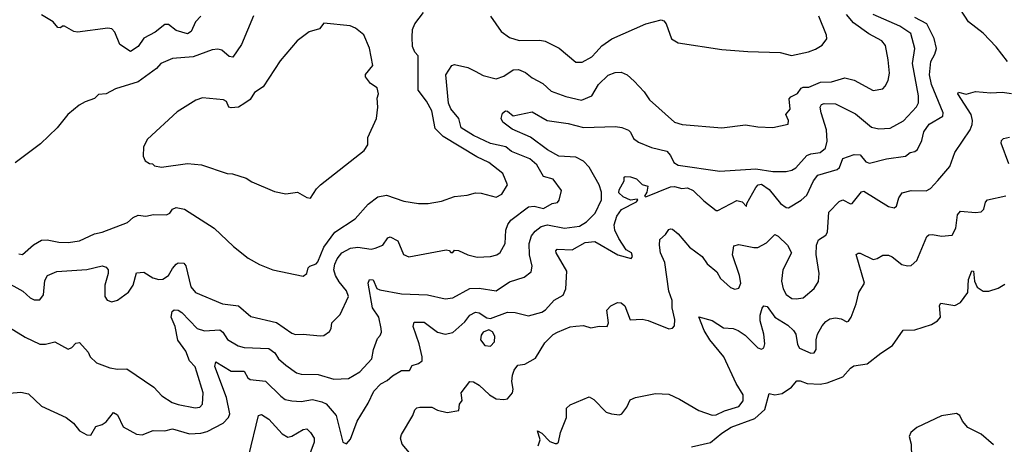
# Model space of a CAD drawing. Extents: x 1771496 to 1971148, y 471553 to 643630.
# Tile 343 of 656: x 1839709 to 1844907, y 564463 to 566707. Entities that reach past the tile are written whole.
import ezdxf

# ---------------------------------------------------------------- set-up
doc = ezdxf.new("R2010")
doc.units = 0

msp = doc.modelspace()

# ---------------------------------------------------------------- linework, layer by layer
at = {"layer": '0CON10XD'}
for points in [[(1844923.5, 566485), (1844863, 566563), (1844794.7, 566634.7), (1844718.6, 566695), (1844675, 566761.2), (1844645, 566777.1), (1844612.4, 566812.4), (1844612.5, 566825), (1844621.8, 566835), (1844675, 566858.8), (1844715, 566862.9), (1844755, 566850.8), (1844865, 566806.7), (1844965, 566780)], [(1841205, 565351.9), (1841224.3, 565365), (1841232, 565395), (1841241.2, 565405), (1841273.4, 565416.6), (1841283, 565427), (1841314.8, 565505.2), (1841372.5, 565585), (1841480.8, 565655), (1841548.7, 565731.3), (1841599.1, 565770.9), (1841645, 565780), (1841737.3, 565747.3), (1841815, 565735.8), (1841865, 565736), (1841935, 565747.5), (1842005, 565772.5), (1842070.9, 565779.1), (1842115, 565791.4), (1842145, 565790.8), (1842225, 565769.2), (1842254, 565785), (1842283.8, 565835), (1842260, 565895), (1842185, 565951.5), (1842121.5, 565981.5), (1841945, 566089), (1841901.7, 566131.7), (1841884.7, 566225), (1841856, 566276), (1841812.3, 566335), (1841813.1, 566515), (1841795.5, 566535.5), (1841783.6, 566565), (1841780.6, 566615), (1841783.3, 566655), (1841795.6, 566685), (1841840, 566745)], [(1839655, 565080), (1839738.7, 565028.7), (1839815, 564993.1), (1839845, 564992.9), (1839895, 565004), (1839965, 564966), (1839985, 564974), (1840005, 564998), (1840025, 565001.4), (1840070, 564950), (1840080.8, 564925), (1840115, 564893.5), (1840185, 564867.7), (1840225, 564860.5), (1840275, 564862), (1840416.9, 564765), (1840458.9, 564718.9), (1840514.8, 564684.8), (1840545, 564673.6), (1840635, 564655.5), (1840659.5, 564660.5), (1840674.4, 564675), (1840676.9, 564735), (1840644.6, 564844.6), (1840635, 564872.5), (1840606.4, 564905), (1840585.4, 564955), (1840543.5, 565013.5), (1840530, 565085), (1840509.6, 565135), (1840514.3, 565165), (1840525, 565174.2), (1840545, 565172.2), (1840565, 565160.5), (1840646.9, 565075), (1840685, 565063.6), (1840765, 565068.5), (1840781.1, 565055), (1840806.3, 565016.3), (1840863.2, 564983.2), (1840895, 564975.3), (1841025, 564969.1), (1841056.1, 564946.1), (1841075.8, 564915.8), (1841115, 564880.9), (1841170.2, 564840.2), (1841195, 564833.6), (1841285, 564831.8), (1841366.7, 564806.7), (1841445, 564811.9), (1841505, 564846.7), (1841567.9, 564915), (1841576.7, 564965), (1841597.6, 565022.4), (1841611.7, 565038.3), (1841619.4, 565055), (1841617.8, 565075), (1841605, 565135.7), (1841572.2, 565185), (1841548.5, 565315), (1841555, 565334.3), (1841575, 565333.1), (1841595, 565286.2), (1841609.8, 565279.8), (1841725, 565258.1), (1841862.6, 565252.6), (1841955, 565231.9), (1841995, 565236.9), (1842085, 565286.9), (1842135, 565288.1), (1842225, 565273.9), (1842295, 565322.6), (1842373, 565347), (1842408.9, 565375), (1842414.5, 565405), (1842399.7, 565465), (1842398, 565525), (1842411.2, 565565), (1842429.9, 565590.1), (1842461.9, 565615), (1842495, 565623.8), (1842585, 565605.1), (1842665, 565616.6), (1842700.8, 565639.2), (1842746.3, 565683.7), (1842779.9, 565755), (1842779.6, 565795), (1842767.4, 565835), (1842715, 565928), (1842685, 565959.6), (1842645, 565979.8), (1842555, 565986.2), (1842495, 566018.3), (1842405, 566085.3), (1842308.8, 566128.8), (1842259.2, 566165), (1842251.4, 566185), (1842257.3, 566212.7), (1842274.1, 566225.9), (1842285, 566224), (1842315, 566198.6), (1842415, 566219.4), (1842493.3, 566173.3), (1842605, 566159.1), (1842685, 566137.5), (1842855, 566141.9), (1842887.4, 566137.4), (1842922.9, 566122.9), (1842933.3, 566113.3), (1842948.8, 566078.8), (1842975, 566060), (1843045, 566030.9), (1843125, 566011.9), (1843145, 565988.9), (1843161.9, 565951.9), (1843185, 565938.3), (1843405, 565906.4), (1843595, 565918.9), (1843685, 565904.6), (1843754.8, 565905.2), (1843785, 565911.9), (1843806.2, 565923.8), (1843865, 565988.6), (1843885, 565997.9), (1843935.2, 566004.8), (1843962, 566028), (1843971.3, 566065), (1843968.1, 566125), (1843940, 566215), (1843934.6, 566245), (1843941.5, 566258.5), (1843955, 566263.8), (1844015, 566262.2), (1844120.5, 566209.5), (1844205, 566138.8), (1844245, 566130.4), (1844305, 566133.8), (1844375, 566172.7), (1844443.6, 566246.4), (1844453.4, 566266.6), (1844453.9, 566305), (1844422.4, 566475), (1844433.6, 566555), (1844412.9, 566632.9), (1844355, 566672.7), (1844214.1, 566734.1)], [(1839655, 564734), (1839715, 564739.2), (1839755, 564730), (1839825, 564665.8), (1839955, 564605.6), (1839993.3, 564575), (1840025, 564533.8), (1840064.2, 564514.2), (1840085, 564511.2), (1840111.7, 564558.3), (1840145, 564568.8), (1840165, 564582), (1840205, 564632), (1840225, 564618.8), (1840255.4, 564555.4), (1840325, 564516.2), (1840355, 564514), (1840414.5, 564535.5), (1840475, 564534.2), (1840515, 564544.4), (1840605, 564518.8), (1840665, 564522.4), (1840698.8, 564531.2), (1840782.7, 564575), (1840811.2, 564605), (1840818.1, 564625), (1840800.7, 564710.7), (1840740, 564875), (1840745, 564899.2), (1840825, 564849.6), (1840895, 564850.6), (1840913.6, 564815), (1840926.3, 564806.3), (1841007.3, 564797.3), (1841087.3, 564717.3), (1841110.5, 564700.5), (1841145, 564692.5), (1841195, 564690.2), (1841255, 564700.2), (1841305, 564688.4), (1841327, 564677), (1841379.1, 564615), (1841414.3, 564474.3), (1841435, 564466.7), (1841455, 564491.2), (1841491.5, 564585), (1841549, 564681), (1841578.9, 564745), (1841615, 564782.9), (1841649.8, 564800.2), (1841677.5, 564825), (1841725, 564852.7), (1841766.2, 564853.8), (1841780.5, 564879.5), (1841815, 564891.2), (1841833.3, 564905), (1841834.2, 564925), (1841818.2, 564995), (1841785.7, 565085), (1841791.7, 565108.3), (1841845, 565108.2), (1841915, 565056.2), (1841954.6, 565044.6), (1841995, 565054.7), (1842059.9, 565110.1), (1842085, 565146.5), (1842115, 565162.2), (1842135, 565158.1), (1842175, 565131.2), (1842195, 565128), (1842285, 565162.1), (1842325, 565160.5), (1842395, 565142.7), (1842465, 565162.1), (1842485, 565173.5), (1842531.4, 565225), (1842578.3, 565251.7), (1842592.7, 565285), (1842597.4, 565377.4), (1842540.5, 565475), (1842538.6, 565485), (1842545.6, 565494.4), (1842625, 565490.8), (1842695, 565529.4), (1842744.7, 565534.7), (1842866.2, 565465), (1842936.7, 565445), (1842943.8, 565455), (1842938.8, 565475), (1842911.4, 565491.4), (1842871.5, 565551.5), (1842850.3, 565595), (1842846.6, 565623.4), (1842861.9, 565668.1), (1842885.6, 565704.4), (1842965, 565744.2), (1842972.5, 565755), (1842969.3, 565759.3), (1842933, 565753), (1842895, 565770), (1842871.7, 565791.7), (1842873, 565807), (1842900, 565855), (1842900, 565875), (1842905, 565877.5), (1842933.8, 565876.2), (1842965, 565866.2), (1842995, 565836.7), (1843025, 565826.7), (1843020, 565795), (1843007.5, 565775), (1843015, 565770), (1843145, 565823.8), (1843165, 565825.4), (1843205, 565815.5), (1843235, 565818.9), (1843265, 565804.3), (1843319.8, 565749.8), (1843385, 565699.2), (1843395, 565699.2), (1843495, 565751.2), (1843522.5, 565745), (1843545, 565720), (1843547.5, 565735), (1843595, 565820), (1843608, 565835), (1843625, 565838.2), (1843665, 565809.6), (1843725, 565736), (1843755, 565714.5), (1843767.2, 565712.8), (1843835, 565753.1), (1843865, 565779.5), (1843899.6, 565855), (1843922.2, 565885), (1844025, 565915.4), (1844036.7, 565925), (1844055, 565973.2), (1844115, 565995.2), (1844145, 565992.7), (1844175, 565955.8), (1844195, 565949.2), (1844285, 565971.8), (1844385, 565986.5), (1844410, 566005), (1844435, 566010), (1844448.6, 566021.4), (1844471, 566069), (1844481.5, 566115), (1844509.6, 566155), (1844583.1, 566196.9), (1844584.4, 566215), (1844522.6, 566365), (1844511, 566415), (1844519.3, 566485), (1844540.8, 566525), (1844548.2, 566555), (1844537, 566607), (1844497.3, 566685), (1844435, 566718)], [(1840942.6, 566727.4), (1840879.7, 566575), (1840835, 566508.8), (1840815, 566512), (1840775.7, 566545), (1840755, 566550.8), (1840725, 566547.1), (1840625, 566509.7), (1840515, 566502.5), (1840455, 566475.5), (1840431.2, 566448.8), (1840335, 566378.1), (1840215, 566340.8), (1840165.8, 566314.2), (1840125, 566311.2), (1840105, 566290), (1840055, 566273.3), (1840022.5, 566255), (1839964.1, 566205.9), (1839906.7, 566135), (1839819.5, 566050.5), (1839685, 565951.2)], [(1840665, 566724.5), (1840637.3, 566695), (1840615.2, 566644.8), (1840595, 566631.2), (1840535, 566650.3), (1840495, 566680.6), (1840475, 566681.1), (1840425, 566640.8), (1840365, 566608.8), (1840335, 566565.6), (1840295, 566537.9), (1840237.6, 566575), (1840211.5, 566641.5), (1840195, 566658.5), (1840175, 566661.5), (1840015, 566640.8), (1839995, 566644.7), (1839945, 566672.9), (1839935, 566673.3), (1839925, 566664), (1839910, 566665), (1839886, 566696), (1839825, 566732.5)], [(1841245, 565764), (1841276.4, 565813.6), (1841297.5, 565835), (1841527.5, 566015), (1841547.5, 566045), (1841547.5, 566085), (1841593.3, 566185), (1841600, 566245), (1841597, 566293), (1841603.3, 566315), (1841596.1, 566346.1), (1841560.3, 566370.3), (1841533.8, 566405), (1841535, 566416.7), (1841573.3, 566465), (1841556.3, 566556.3), (1841525, 566627.5), (1841482.3, 566662.3), (1841454.2, 566674.2), (1841315, 566689.2), (1841291.7, 566658.3), (1841237.3, 566642.7), (1841174, 566595), (1841085, 566490), (1840995, 566351.2), (1840948.6, 566321.4), (1840925.7, 566284.3), (1840897.5, 566265), (1840865, 566244.2), (1840825, 566241.2), (1840812.5, 566245), (1840801.2, 566275), (1840785, 566283.8), (1840675, 566294.4), (1840638.9, 566281.1), (1840539.8, 566220.2), (1840384, 566075), (1840362, 566035), (1840361.2, 565985), (1840371.2, 565961.2), (1840395, 565946.7), (1840410, 565945), (1840420, 565935), (1840457.7, 565927.7), (1840595, 565946.4), (1840669.4, 565939.4), (1840805, 565894.2), (1840833, 565893), (1840905, 565870), (1840935, 565850), (1841055, 565798.8), (1841115, 565786.7), (1841175, 565796.2), (1841225, 565768), (1841245, 565764)], [(1842193.8, 566725), (1842251.2, 566645), (1842295, 566612), (1842345, 566596.5), (1842455, 566598.5), (1842482.8, 566592.8), (1842556.5, 566556.5), (1842645, 566482.2), (1842678, 566482), (1842730.1, 566509.9), (1842751.5, 566535), (1842781.7, 566568.3), (1842835, 566605.6), (1843015, 566685.5), (1843095, 566705.7), (1843110.3, 566700.3), (1843122, 566685), (1843150, 566605), (1843185, 566584), (1843415, 566549.8), (1843552.2, 566537.8), (1843722.9, 566532.9), (1843783.3, 566516.7), (1843872.6, 566537.4), (1843909.8, 566550.2), (1843945, 566571.4), (1843970, 566605), (1843967.8, 566625), (1843927.1, 566725)], [(1843540.8, 566150.8), (1843605, 566140), (1843685, 566136.9), (1843765, 566154.4), (1843767.8, 566175), (1843753.3, 566205), (1843776.2, 566233.8), (1843771.9, 566288.1), (1843780.5, 566299.5), (1843815, 566316.2), (1843834.8, 566345.2), (1843845, 566350.8), (1843875, 566350.2), (1843935.8, 566375.8), (1843995, 566378.9), (1844065, 566400), (1844115, 566387.1), (1844215, 566332.5), (1844265, 566341.4), (1844278.6, 566355), (1844292.9, 566385), (1844300, 566425), (1844294.5, 566495.5), (1844279.5, 566569.5), (1844259.4, 566595), (1844191.9, 566631.9), (1844111, 566691), (1844074.1, 566734.1)], [(1839627.4, 565327.4), (1839725, 565273.3), (1839765, 565236.9), (1839785, 565227.1), (1839815, 565227.5), (1839835, 565252.5), (1839841.5, 565328.5), (1839855.4, 565354.6), (1839905, 565376.2), (1840063.8, 565386.2), (1840145, 565405.6), (1840165, 565400), (1840175.6, 565385.6), (1840175.5, 565365.5), (1840159.1, 565305), (1840159.4, 565245), (1840170.8, 565225), (1840195, 565216.4), (1840225, 565225.5), (1840283.4, 565266.6), (1840309.1, 565305), (1840325, 565368.8), (1840365, 565372.5), (1840412.6, 565342.6), (1840443.8, 565333.8), (1840464.1, 565335.9), (1840495.6, 565355), (1840515, 565393.1), (1840535, 565415.8), (1840545, 565422), (1840575, 565421.2), (1840587, 565407), (1840612.3, 565295), (1840638.1, 565265), (1840780, 565205), (1840865, 565194.4), (1840928.6, 565138.6), (1841065, 565107.7), (1841145, 565050), (1841165, 565043.6), (1841205, 565045.7), (1841295, 565036), (1841315, 565038.8), (1841345, 565060), (1841353.8, 565075), (1841356.7, 565105), (1841401.1, 565148.9), (1841444.6, 565245), (1841435, 565274.3), (1841395, 565321.2), (1841375.5, 565355.5), (1841367.5, 565385), (1841372.3, 565415), (1841385, 565443.6), (1841410.4, 565475), (1841455, 565499.1), (1841495, 565505.4), (1841565, 565494.5), (1841585, 565499.1), (1841625.7, 565515), (1841652.9, 565555), (1841665, 565559.5), (1841705, 565538.6), (1841735, 565466.7), (1841764.2, 565454.2), (1841960.8, 565490.8), (1841977.1, 565487.1), (1841985, 565477.5), (1841995, 565477.5), (1842005, 565488.8), (1842025, 565488), (1842074.6, 565464.6), (1842125, 565451.9), (1842195, 565455.7), (1842227.5, 565465), (1842245, 565476.2), (1842272.2, 565525), (1842274.7, 565595), (1842285.3, 565625), (1842302.1, 565647.9), (1842395, 565718.9), (1842425, 565721.6), (1842475, 565708.6), (1842520, 565735), (1842548.3, 565741.7), (1842557.5, 565752.5), (1842568.9, 565805), (1842525.7, 565865), (1842475, 565879.1), (1842439.7, 565939.7), (1842402, 565972), (1842305, 566011.1), (1842275, 566035.8), (1842195, 566052.9), (1842105.6, 566095), (1842038.8, 566135), (1842028, 566185), (1841985.7, 566235.7), (1841972.6, 566265), (1841958.2, 566415), (1841991.2, 566465), (1842005, 566470.8), (1842075, 566453.3), (1842114, 566435), (1842155, 566411.5), (1842225, 566394.6), (1842265, 566408.5), (1842315, 566441.8), (1842342.7, 566442.7), (1842378.4, 566428.4), (1842415, 566400.4), (1842470.4, 566370.4), (1842515, 566328.9), (1842591.7, 566301.7), (1842675, 566282.2), (1842730, 566305), (1842764.6, 566365), (1842815, 566413.6), (1842851.8, 566428.2), (1842885, 566429.5), (1842915.2, 566415.2), (1842952.5, 566382.5), (1843005.6, 566325.6), (1843034, 566284), (1843166, 566165), (1843206.5, 566153.5), (1843415, 566134.7), (1843540.8, 566150.8)], [(1841785.8, 564395), (1841727.5, 564465), (1841720, 564495), (1841724.5, 564515.5), (1841784.3, 564615), (1841795, 564646.2), (1841805, 564656), (1841821.2, 564658.8), (1841885, 564659.2), (1841915, 564643.1), (1841965, 564632.2), (1842027.5, 564642.5), (1842030.8, 564675), (1842045.8, 564695), (1842040, 564735), (1842085, 564796), (1842105, 564794.3), (1842135.3, 564775.3), (1842190, 564725), (1842225, 564704), (1842265, 564699.4), (1842285, 564704.2), (1842310.4, 564735), (1842313.6, 564755), (1842306.8, 564795), (1842311.3, 564828.7), (1842319.5, 564855), (1842338.6, 564881.4), (1842375, 564887.5), (1842431.2, 564918.8), (1842480.6, 564999.4), (1842525, 565043.3), (1842547.5, 565055), (1842615, 565083.2), (1842645, 565088.4), (1842685, 565090.7), (1842725, 565078.9), (1842767.5, 565087.5), (1842810, 565085), (1842817.5, 565105), (1842808.3, 565171.7), (1842830, 565195), (1842865, 565212.5), (1842885, 565210), (1842903.3, 565195), (1842931.2, 565121.2), (1842994.4, 565124.4), (1843027.3, 565117.3), (1843135, 565073.8), (1843155, 565076.7), (1843165, 565090), (1843166.9, 565123.1), (1843152.7, 565185), (1843152.9, 565222.9), (1843135, 565272.5), (1843114.7, 565424.7), (1843092.3, 565475), (1843087.1, 565515), (1843088.6, 565545), (1843118.2, 565571.8), (1843135, 565597.5), (1843145, 565602.5), (1843155, 565599.2), (1843185, 565575.6), (1843245, 565505.8), (1843311.2, 565455), (1843337.4, 565417.4), (1843390, 565375), (1843408.8, 565338.8), (1843461.7, 565291.7), (1843485, 565282.2), (1843505, 565288), (1843515.5, 565314.5), (1843509.6, 565355), (1843472.5, 565465), (1843478.7, 565511.3), (1843505, 565518.9), (1843585, 565502.5), (1843605, 565503.5), (1843651.7, 565528.3), (1843695, 565571.4), (1843713.3, 565563.3), (1843762.5, 565515), (1843783.1, 565475), (1843736.8, 565385), (1843730.4, 565325), (1843739.3, 565285), (1843755, 565255.6), (1843785, 565234.4), (1843808.7, 565231.3), (1843845, 565238.1), (1843903.6, 565286.4), (1843926.4, 565323.6), (1843929.1, 565365), (1843913.7, 565466.3), (1843914.6, 565515.4), (1843926.3, 565543.7), (1843965, 565568.6), (1843973.8, 565585), (1843980.9, 565689.1), (1844035, 565745.8), (1844055, 565754.3), (1844095, 565733.8), (1844103.9, 565736.1), (1844152.6, 565797.4), (1844165, 565800.6), (1844295, 565719.4), (1844325, 565712), (1844337.9, 565722.1), (1844350, 565765), (1844368.3, 565791.7), (1844415, 565803.6), (1844495, 565803.1), (1844516.9, 565815), (1844555, 565858), (1844618.8, 565931.2), (1844645.7, 566005), (1844725.8, 566124.2), (1844737.7, 566152.3), (1844739.7, 566175), (1844731.3, 566205), (1844661.4, 566315), (1844665, 566323.3), (1844705, 566313.4), (1844755, 566326.7), (1844835, 566320.9), (1844895, 566323.8), (1844945, 566317.3)], [(1844931.4, 565945), (1844890.8, 566055), (1844892, 566068), (1844901.7, 566078.3), (1844935, 566086)], [(1842445.5, 564455), (1842456.9, 564486.9), (1842442.5, 564535), (1842465, 564522), (1842508.2, 564478.2), (1842535, 564467.3), (1842545, 564466.9), (1842554.3, 564475), (1842564.5, 564525.5), (1842595.8, 564605), (1842596.2, 564655), (1842615, 564671.2), (1842715, 564713.8), (1842739.7, 564699.7), (1842805, 564633.8), (1842833.9, 564623.9), (1842875, 564620), (1842887.5, 564625), (1842915, 564660), (1842932, 564698), (1842960.4, 564710.4), (1843065, 564732.4), (1843135, 564728.7), (1843192.6, 564702.6), (1843295, 564641.4), (1843365, 564617.8), (1843385, 564620), (1843429.6, 564640.4), (1843505, 564663.1), (1843527.6, 564692.4), (1843527.5, 564725), (1843490.9, 564785), (1843426.1, 564925), (1843353, 565015), (1843322.6, 565065), (1843293.9, 565136.1), (1843365, 565116.9), (1843425, 565078.9), (1843475, 565075.4), (1843502.5, 565065), (1843539.6, 565039.6), (1843605, 564972.5), (1843625, 564966), (1843636.9, 564973.1), (1843643.1, 564995), (1843638.2, 565045), (1843618.7, 565115), (1843618, 565145), (1843627.9, 565182.1), (1843637.5, 565195), (1843655, 565191.4), (1843694.7, 565134.7), (1843763.7, 565093.7), (1843794.5, 565065), (1843806.2, 565045), (1843815, 564990), (1843825, 564971.4), (1843885, 564945.7), (1843902.7, 564947.3), (1843912.9, 564965), (1843913.5, 565015), (1843921.5, 565045), (1843945, 565090), (1843965, 565112.5), (1843985, 565127.1), (1844015, 565131.9), (1844045.7, 565125.7), (1844075, 565111.2), (1844085, 565113.8), (1844099.2, 565135), (1844125.6, 565205), (1844138.8, 565265), (1844168.8, 565315), (1844125, 565466.7), (1844135, 565473.8), (1844145, 565472.5), (1844215, 565440.5), (1844235, 565444.4), (1844265, 565462.5), (1844295, 565462), (1844315, 565454.2), (1844365, 565413.1), (1844395, 565405.6), (1844415, 565408.1), (1844445.5, 565435), (1844498.2, 565561.8), (1844509.1, 565570.9), (1844527.9, 565572.1), (1844575, 565563.1), (1844631.3, 565568.7), (1844650.9, 565605), (1844659.5, 565675), (1844675, 565694.3), (1844755, 565687.3), (1844785, 565691.4), (1844799.2, 565705), (1844806.8, 565743.2), (1844818, 565755), (1844915, 565775.8)], [(1839705, 565470), (1839724.3, 565465.7), (1839782.5, 565517.5), (1839825, 565541.2), (1839855, 565543.8), (1839915, 565531.6), (1839965, 565529.5), (1840025, 565539.1), (1840105, 565575.4), (1840145, 565584.6), (1840277.5, 565635), (1840307.9, 565662.1), (1840335, 565674.3), (1840375, 565669.5), (1840415, 565677.5), (1840484.5, 565675.5), (1840501.2, 565685), (1840515, 565706.2), (1840535, 565714.2), (1840580, 565705), (1840735, 565605.6), (1840838.4, 565508.4), (1840915, 565446.4), (1840975, 565413.3), (1841045, 565384.7), (1841205, 565351.9)], [(1843255, 564449.6), (1843356.2, 564473.8), (1843415, 564522.7), (1843465, 564554.1), (1843590.1, 564599.9), (1843642.6, 564647.4), (1843665, 564732.5), (1843695, 564725.6), (1843735, 564731.8), (1843784.1, 564765.9), (1843811.3, 564798.7), (1843828.9, 564798.9), (1843865.3, 564785.3), (1843935, 564781.7), (1843972.5, 564787.5), (1844055, 564819.3), (1844094, 564865), (1844112.6, 564877.4), (1844182.2, 564887.8), (1844254.8, 564945.2), (1844316.7, 564985), (1844373.2, 565066.8), (1844435, 565067.9), (1844523.2, 565096.8), (1844553.9, 565116.1), (1844570, 565135), (1844563.8, 565196.2), (1844570.9, 565209.1), (1844645, 565197.2), (1844675, 565213.3), (1844714.1, 565265), (1844718.2, 565335), (1844735, 565380), (1844745, 565377.5), (1844748.8, 565325), (1844763.5, 565293.5), (1844795, 565271.7), (1844825, 565272.9), (1844875, 565288.1), (1844910.2, 565309.8)], [(1842195, 564981.9), (1842215.3, 565004.7), (1842217.1, 565035), (1842205, 565058), (1842185, 565068.8), (1842155, 565056), (1842145, 565040), (1842141.1, 565015), (1842163.8, 564985), (1842195, 564981.9)], [(1840918.1, 564405), (1840970, 564615), (1840985, 564620.5), (1841025, 564596.4), (1841095, 564518.1), (1841125, 564501.1), (1841145, 564506.4), (1841205, 564541.1), (1841224.3, 564544.3), (1841245, 564526), (1841262.9, 564495), (1841264.4, 564475), (1841230.4, 564385)], [(1844850.3, 564460.3), (1844785, 564516.9), (1844715, 564551.4), (1844685.3, 564585.3), (1844671.5, 564615), (1844655, 564625.4), (1844575, 564614.4), (1844445, 564552.9), (1844413.9, 564525), (1844405.3, 564505), (1844414.4, 564464.4), (1844417, 564395)]]:
    msp.add_lwpolyline(points, dxfattribs=at)

doc.saveas('drawing.dxf')
